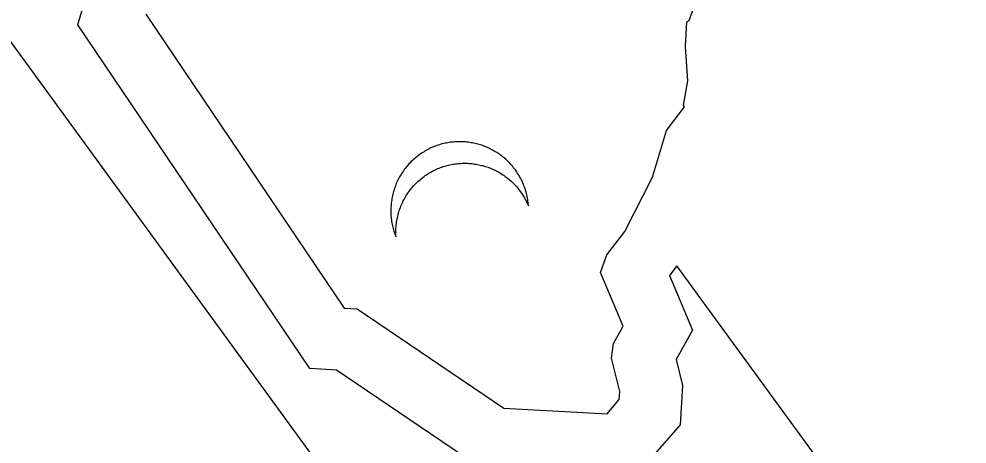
# Model space of a CAD drawing. Extents: x 1581789 to 1622364, y 1043167 to 1103486.
# Drawn here: x 1608816.227 to 1608820.032, y 1092777.124 to 1092778.831 of the extents above; entities that cross this region are included whole.
import ezdxf

# ---------------------------------------------------------------- set-up
doc = ezdxf.new("R2010")
doc.units = 0
doc.layers.add('RD_PD_ALT1_TX', color=7, linetype='Continuous')

msp = doc.modelspace()

# ---------------------------------------------------------------- linework, layer by layer
at = {"layer": 'RD_PD_ALT1_TX'}
for p, q in [((1608810.6737, 1092786.3113), (1608821.5642, 1092771.3694)), ((1608810.6794, 1092786.3036), (1608821.5699, 1092771.3616)), ((1608818.9161, 1092778.8249), (1608818.9415, 1092778.8959)), ((1608816.736, 1092778.8501), (1608817.5316, 1092777.6703)), ((1608818.902, 1092778.7206), (1608818.9073, 1092778.8185)), ((1608818.9073, 1092778.8185), (1608818.9161, 1092778.8249)), ((1608818.912, 1092778.5818), (1608818.902, 1092778.7206)), ((1608818.8933, 1092778.4846), (1608818.912, 1092778.5818)), ((1608818.8259, 1092778.3829), (1608818.8985, 1092778.4775)), ((1608818.8985, 1092778.4775), (1608818.8933, 1092778.4846)), ((1608818.7699, 1092778.1961), (1608818.8259, 1092778.3829)), ((1608818.6584, 1092777.9777), (1608818.7699, 1092778.1961)), ((1608818.5857, 1092777.8832), (1608818.6584, 1092777.9777)), ((1608818.5603, 1092777.8127), (1608818.5857, 1092777.8832)), ((1608818.6522, 1092777.597), (1608818.5603, 1092777.8127)), ((1608817.5316, 1092777.6703), (1608817.5849, 1092777.6671)), ((1608817.5849, 1092777.6671), (1608818.1723, 1092777.268)), ((1608818.6133, 1092777.5275), (1608818.6522, 1092777.597)), ((1608818.6048, 1092777.4685), (1608818.6133, 1092777.5275)), ((1608818.6382, 1092777.3358), (1608818.6048, 1092777.4685)), ((1608818.6361, 1092777.3026), (1608818.6382, 1092777.3358)), ((1608818.5872, 1092777.2462), (1608818.6361, 1092777.3026)), ((1608818.1723, 1092777.268), (1608818.5872, 1092777.2462))]:
    msp.add_line(p, q, dxfattribs=at)
for points in [[(1608822.8911, 1092772.3245), (1608818.8672, 1092777.8393), (1608818.8376, 1092777.8004), (1608818.9304, 1092777.582), (1608818.864, 1092777.4633), (1608818.8903, 1092777.3587), (1608818.88, 1092777.2017), (1608818.6962, 1092776.99), (1608818.0899, 1092777.0218), (1608817.5017, 1092777.4213), (1608817.394, 1092777.4279), (1608816.4637, 1092778.8075), (1608816.6164, 1092779.3376), (1608816.0351, 1092780.1657), (1608816.1123, 1092780.5928), (1608816.2497, 1092781.4305), (1608811.9976, 1092787.2644)], [(1608818.2716, 1092778.0804), (1608818.2712, 1092778.0865), (1608818.2705, 1092778.0929), (1608818.2697, 1092778.0994), (1608818.2687, 1092778.1055), (1608818.2677, 1092778.1117), (1608818.2666, 1092778.1179), (1608818.265, 1092778.1241), (1608818.2635, 1092778.1304), (1608818.2619, 1092778.1367), (1608818.2599, 1092778.1427), (1608818.258, 1092778.1487), (1608818.2561, 1092778.1548), (1608818.2536, 1092778.1609), (1608818.2514, 1092778.1667), (1608818.2489, 1092778.1728), (1608818.2461, 1092778.1787), (1608818.2433, 1092778.1845), (1608818.2405, 1092778.1904), (1608818.2374, 1092778.1961), (1608818.234, 1092778.202), (1608818.2306, 1092778.2074), (1608818.2269, 1092778.2132), (1608818.2232, 1092778.2189), (1608818.2192, 1092778.2244), (1608818.2159, 1092778.2289), (1608818.2121, 1092778.2335), (1608818.2085, 1092778.2384), (1608818.2046, 1092778.2424), (1608818.2007, 1092778.247), (1608818.1968, 1092778.2511), (1608818.1928, 1092778.2552), (1608818.1886, 1092778.2595), (1608818.1847, 1092778.2636), (1608818.1804, 1092778.2674), (1608818.1762, 1092778.2712), (1608818.1716, 1092778.2748), (1608818.1675, 1092778.2783), (1608818.1629, 1092778.2819), (1608818.1583, 1092778.2849), (1608818.1537, 1092778.2885), (1608818.149, 1092778.2915), (1608818.1443, 1092778.2945), (1608818.1396, 1092778.2976), (1608818.1346, 1092778.3004), (1608818.1296, 1092778.3031), (1608818.1249, 1092778.3056), (1608818.1199, 1092778.3084), (1608818.1151, 1092778.3109), (1608818.11, 1092778.3131), (1608818.1049, 1092778.3153), (1608818.0998, 1092778.3176), (1608818.0944, 1092778.3195), (1608818.0896, 1092778.3215), (1608818.0841, 1092778.3234), (1608818.079, 1092778.3251), (1608818.0735, 1092778.3266), (1608818.0683, 1092778.3282), (1608818.063, 1092778.3293), (1608818.0575, 1092778.3308), (1608818.0523, 1092778.3319), (1608818.0467, 1092778.3328), (1608818.0414, 1092778.3339), (1608818.0358, 1092778.3347), (1608818.0302, 1092778.3356), (1608818.0249, 1092778.3362), (1608818.0195, 1092778.3367), (1608818.0138, 1092778.337), (1608818.0082, 1092778.3374), (1608818.003, 1092778.3376), (1608817.9974, 1092778.3379), (1608817.9916, 1092778.3377), (1608817.9862, 1092778.3377), (1608817.9806, 1092778.3371), (1608817.9752, 1092778.3371), (1608817.9697, 1092778.3365), (1608817.9641, 1092778.336), (1608817.9586, 1092778.3354), (1608817.953, 1092778.3343), (1608817.9475, 1092778.3337), (1608817.9419, 1092778.3326), (1608817.9368, 1092778.3314), (1608817.9312, 1092778.3303), (1608817.9258, 1092778.3288), (1608817.9204, 1092778.3274), (1608817.915, 1092778.3259), (1608817.9096, 1092778.3239), (1608817.9042, 1092778.3225), (1608817.8987, 1092778.3205), (1608817.8938, 1092778.3184), (1608817.8883, 1092778.3164), (1608817.8831, 1092778.314), (1608817.8779, 1092778.3117), (1608817.8729, 1092778.3091), (1608817.8676, 1092778.3062), (1608817.8626, 1092778.3035), (1608817.8576, 1092778.3009), (1608817.8525, 1092778.2976), (1608817.8475, 1092778.295), (1608817.8426, 1092778.2915)], [(1608817.8426, 1092778.2915), (1608817.8376, 1092778.2883), (1608817.8327, 1092778.2847), (1608817.8279, 1092778.2812), (1608817.8232, 1092778.2773), (1608817.8183, 1092778.2732), (1608817.8137, 1092778.2694), (1608817.8091, 1092778.2655), (1608817.8047, 1092778.2613), (1608817.8003, 1092778.2572), (1608817.7965, 1092778.2529), (1608817.7921, 1092778.2487), (1608817.788, 1092778.2442), (1608817.7844, 1092778.2396), (1608817.7808, 1092778.235), (1608817.7769, 1092778.2302), (1608817.7733, 1092778.2256), (1608817.7697, 1092778.221), (1608817.7664, 1092778.2161), (1608817.7634, 1092778.2114), (1608817.7603, 1092778.2062), (1608817.7572, 1092778.2015), (1608817.7544, 1092778.1965), (1608817.7516, 1092778.1909), (1608817.7488, 1092778.1859), (1608817.7466, 1092778.1808), (1608817.744, 1092778.1755), (1608817.7414, 1092778.1702), (1608817.7394, 1092778.1648), (1608817.7375, 1092778.1594), (1608817.7355, 1092778.1539), (1608817.7335, 1092778.1485), (1608817.7318, 1092778.1434), (1608817.73, 1092778.1376), (1608817.7286, 1092778.1321), (1608817.7272, 1092778.1266), (1608817.726, 1092778.1208), (1608817.7245, 1092778.1153), (1608817.7237, 1092778.1097), (1608817.7228, 1092778.1041), (1608817.7221, 1092778.0982), (1608817.7213, 1092778.0926), (1608817.7206, 1092778.0867), (1608817.7203, 1092778.081), (1608817.7197, 1092778.0751), (1608817.7193, 1092778.0694), (1608817.7193, 1092778.064), (1608817.7193, 1092778.058), (1608817.7195, 1092778.0522), (1608817.7198, 1092778.0465), (1608817.72, 1092778.0407), (1608817.7206, 1092778.0352), (1608817.721, 1092778.0291), (1608817.7218, 1092778.0232), (1608817.7227, 1092778.0179), (1608817.7235, 1092778.0121), (1608817.7246, 1092778.0065), (1608817.726, 1092778.0005), (1608817.7271, 1092777.9949), (1608817.7288, 1092777.9892), (1608817.7303, 1092777.9838), (1608817.7319, 1092777.9781), (1608817.7336, 1092777.9724), (1608817.7356, 1092777.967), (1608817.7379, 1092777.9612), (1608817.7402, 1092777.9559), (1608817.7397, 1092777.962), (1608817.7395, 1092777.9678), (1608817.7396, 1092777.9738), (1608817.7396, 1092777.9798), (1608817.7397, 1092777.9858), (1608817.7398, 1092777.9918), (1608817.7404, 1092777.9977), (1608817.7411, 1092778.0036), (1608817.7417, 1092778.0095), (1608817.7424, 1092778.0154), (1608817.7433, 1092778.0216), (1608817.7445, 1092778.0274), (1608817.7457, 1092778.0332), (1608817.7469, 1092778.0391), (1608817.7484, 1092778.0446), (1608817.7499, 1092778.0506), (1608817.7516, 1092778.0564), (1608817.7534, 1092778.0621), (1608817.7554, 1092778.0675), (1608817.7575, 1092778.0735), (1608817.7595, 1092778.0789), (1608817.762, 1092778.0842), (1608817.7643, 1092778.0899), (1608817.7669, 1092778.0952), (1608817.7695, 1092778.1005), (1608817.7723, 1092778.1061), (1608817.7754, 1092778.1113), (1608817.7782, 1092778.1163), (1608817.7813, 1092778.1216), (1608817.7848, 1092778.127), (1608817.7881, 1092778.1319), (1608817.7915, 1092778.1369), (1608817.7954, 1092778.1417), (1608817.7987, 1092778.1466), (1608817.8026, 1092778.1514)], [(1608817.8026, 1092778.1514), (1608817.8068, 1092778.1559), (1608817.8107, 1092778.1608), (1608817.8151, 1092778.1655), (1608817.8195, 1092778.1697), (1608817.8237, 1092778.1742), (1608817.8284, 1092778.1786), (1608817.833, 1092778.1825), (1608817.8379, 1092778.1866), (1608817.8429, 1092778.1906), (1608817.8478, 1092778.1947), (1608817.853, 1092778.1985), (1608817.8578, 1092778.202), (1608817.8626, 1092778.205), (1608817.8674, 1092778.2086), (1608817.8725, 1092778.2118), (1608817.8775, 1092778.2144), (1608817.8823, 1092778.2174), (1608817.8876, 1092778.2203), (1608817.8928, 1092778.2226), (1608817.8978, 1092778.2253), (1608817.9031, 1092778.2276), (1608817.9083, 1092778.2299), (1608817.9138, 1092778.2319), (1608817.919, 1092778.2343), (1608817.9241, 1092778.236), (1608817.9298, 1092778.2377), (1608817.935, 1092778.2395), (1608817.9404, 1092778.2409), (1608817.9457, 1092778.2424), (1608817.9511, 1092778.2438), (1608817.9567, 1092778.2449), (1608817.9621, 1092778.2464), (1608817.9677, 1092778.2475), (1608817.9733, 1092778.2481), (1608817.9786, 1092778.249), (1608817.9841, 1092778.2495), (1608817.9896, 1092778.2501), (1608817.9951, 1092778.2507), (1608818.0009, 1092778.2509), (1608818.0061, 1092778.2512), (1608818.0119, 1092778.2515), (1608818.0173, 1092778.2515), (1608818.023, 1092778.2512), (1608818.0284, 1092778.2512), (1608818.0341, 1092778.2508), (1608818.0395, 1092778.2503), (1608818.0448, 1092778.2497), (1608818.0505, 1092778.2494), (1608818.0558, 1092778.2483), (1608818.0613, 1092778.2474), (1608818.0669, 1092778.2466), (1608818.0722, 1092778.2454), (1608818.0775, 1092778.2443), (1608818.083, 1092778.2429), (1608818.0882, 1092778.2418), (1608818.0937, 1092778.2403), (1608818.0989, 1092778.2387), (1608818.1041, 1092778.237), (1608818.1095, 1092778.235), (1608818.1147, 1092778.2333), (1608818.1198, 1092778.2311), (1608818.1249, 1092778.2289), (1608818.1299, 1092778.2266), (1608818.135, 1092778.2244), (1608818.1401, 1092778.2222), (1608818.1451, 1092778.2194), (1608818.1499, 1092778.2169), (1608818.1549, 1092778.2141), (1608818.1596, 1092778.2111), (1608818.1643, 1092778.2081), (1608818.1689, 1092778.2051), (1608818.1736, 1092778.202), (1608818.1785, 1092778.1987), (1608818.1829, 1092778.1954), (1608818.1875, 1092778.1919), (1608818.1918, 1092778.1886), (1608818.1961, 1092778.1848), (1608818.2004, 1092778.181), (1608818.2046, 1092778.1771), (1608818.2089, 1092778.1733), (1608818.2131, 1092778.1689), (1608818.217, 1092778.1649), (1608818.2207, 1092778.1606), (1608818.2248, 1092778.1562), (1608818.2285, 1092778.1519), (1608818.2323, 1092778.1473), (1608818.2359, 1092778.1425), (1608818.2391, 1092778.1379), (1608818.2436, 1092778.1318), (1608818.2478, 1092778.1254), (1608818.2517, 1092778.1194), (1608818.2555, 1092778.1128), (1608818.2591, 1092778.1065), (1608818.2624, 1092778.0999), (1608818.2657, 1092778.0934), (1608818.2687, 1092778.0872), (1608818.2716, 1092778.0804), (1608818.2716, 1092778.0804)]]:
    msp.add_lwpolyline(points, dxfattribs=at)

doc.saveas('drawing.dxf')
